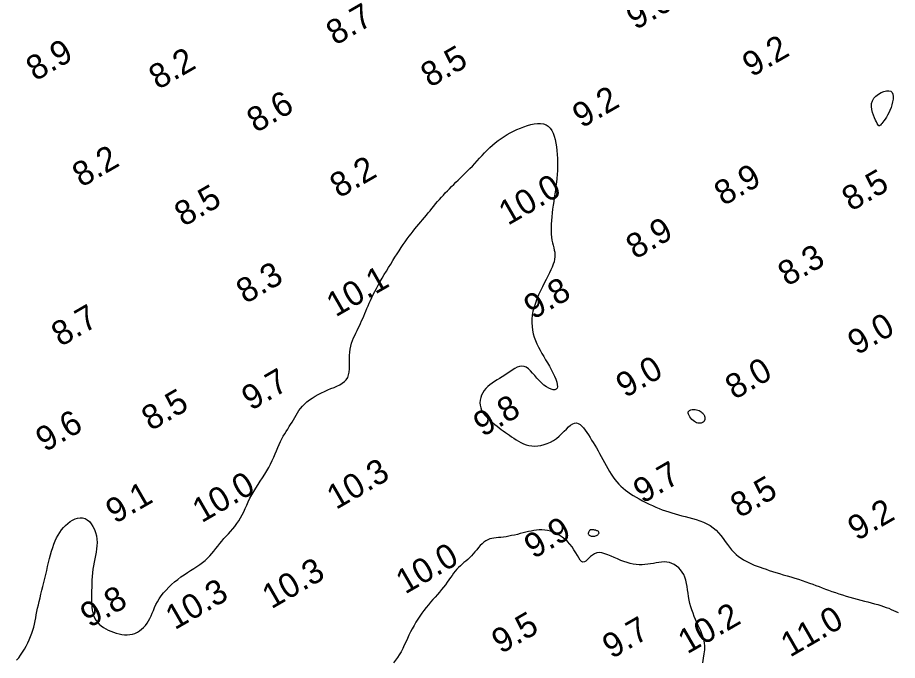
# Model space of a CAD drawing. Extents: x 3024098 to 3056816, y 418252 to 509144.
# Drawn here: x 3033432.5 to 3033611.9, y 418654.6 to 418785.7 of the extents above; entities that cross this region are included whole.
import ezdxf

# ---------------------------------------------------------------- set-up
doc = ezdxf.new("R2010")
doc.units = 0
doc.layers.add('V-CHAN-CONT-EL10', color=7, linetype='Continuous')
doc.layers.add('V-TOPO-SOUN-0911', color=7, linetype='Continuous')

msp = doc.modelspace()

# ---------------------------------------------------------------- linework, layer by layer
at = {"layer": 'V-CHAN-CONT-EL10'}
for points in [[(3033607.11, 418769.21), (3033607.53, 418769.67), (3033608.03, 418770.07), (3033608.57, 418770.39), (3033609.13, 418770.62), (3033609.67, 418770.75), (3033610.15, 418770.76), (3033610.54, 418770.65), (3033610.81, 418770.4), (3033610.97, 418770.04), (3033611.04, 418769.58), (3033611.02, 418769.06), (3033610.93, 418768.49), (3033610.79, 418767.9), (3033610.6, 418767.31), (3033610.38, 418766.75), (3033610.14, 418766.23), (3033609.9, 418765.76), (3033609.65, 418765.34), (3033609.4, 418764.96), (3033609.16, 418764.63), (3033608.94, 418764.34), (3033608.74, 418764.1), (3033608.57, 418763.91), (3033608.44, 418763.75), (3033608.32, 418763.65), (3033608.23, 418763.6), (3033608.14, 418763.62), (3033608.04, 418763.7), (3033607.93, 418763.85), (3033607.8, 418764.08), (3033607.64, 418764.39), (3033607.43, 418764.79), (3033607.21, 418765.26), (3033606.99, 418765.79), (3033606.8, 418766.35), (3033606.66, 418766.94), (3033606.6, 418767.54), (3033606.64, 418768.13), (3033606.81, 418768.69)], [(3033570.25, 418703.53), (3033570.01, 418703.76), (3033569.78, 418704.02), (3033569.57, 418704.29), (3033569.41, 418704.56), (3033569.29, 418704.83), (3033569.23, 418705.07), (3033569.25, 418705.29), (3033569.36, 418705.46), (3033569.53, 418705.6), (3033569.76, 418705.69), (3033570.03, 418705.76), (3033570.33, 418705.78), (3033570.63, 418705.78), (3033570.94, 418705.74), (3033571.22, 418705.68), (3033571.48, 418705.59), (3033571.7, 418705.47), (3033571.89, 418705.34), (3033572.05, 418705.2), (3033572.19, 418705.05), (3033572.31, 418704.9), (3033572.4, 418704.75), (3033572.48, 418704.61), (3033572.54, 418704.48), (3033572.58, 418704.36), (3033572.62, 418704.26), (3033572.64, 418704.16), (3033572.65, 418704.07), (3033572.66, 418704), (3033572.66, 418703.93), (3033572.66, 418703.87), (3033572.65, 418703.82), (3033572.64, 418703.77), (3033572.63, 418703.73), (3033572.62, 418703.69), (3033572.6, 418703.65), (3033572.58, 418703.61), (3033572.56, 418703.57), (3033572.54, 418703.52), (3033572.51, 418703.47), (3033572.47, 418703.41), (3033572.43, 418703.35), (3033572.37, 418703.29), (3033572.3, 418703.23), (3033572.22, 418703.17), (3033572.13, 418703.11), (3033572.02, 418703.06), (3033571.88, 418703.02), (3033571.73, 418702.99), (3033571.56, 418702.97), (3033571.38, 418702.98), (3033571.18, 418703.02), (3033570.96, 418703.08), (3033570.74, 418703.19), (3033570.5, 418703.34)], [(3033550.18, 418679.98), (3033550.35, 418680.02), (3033550.52, 418680.09), (3033550.66, 418680.17), (3033550.79, 418680.25), (3033550.9, 418680.35), (3033550.98, 418680.44), (3033551.03, 418680.54), (3033551.05, 418680.63), (3033551.03, 418680.72), (3033550.99, 418680.81), (3033550.93, 418680.89), (3033550.85, 418680.96), (3033550.74, 418681.03), (3033550.63, 418681.08), (3033550.5, 418681.13), (3033550.37, 418681.17), (3033550.24, 418681.2), (3033550.1, 418681.22), (3033549.97, 418681.23), (3033549.84, 418681.24), (3033549.72, 418681.25), (3033549.61, 418681.26), (3033549.52, 418681.26), (3033549.45, 418681.26), (3033549.39, 418681.26), (3033549.34, 418681.26), (3033549.3, 418681.25), (3033549.26, 418681.23), (3033549.23, 418681.21), (3033549.19, 418681.17), (3033549.14, 418681.11), (3033549.09, 418681.05), (3033549.03, 418680.97), (3033548.97, 418680.88), (3033548.92, 418680.78), (3033548.89, 418680.67), (3033548.87, 418680.57), (3033548.87, 418680.46), (3033548.9, 418680.36), (3033548.97, 418680.27), (3033549.06, 418680.18), (3033549.18, 418680.1), (3033549.33, 418680.04), (3033549.48, 418679.99), (3033549.65, 418679.96), (3033549.83, 418679.94), (3033550.01, 418679.95)]]:
    msp.add_lwpolyline(points, close=True, dxfattribs=at)
for points in [[(3033432.29, 418654.7), (3033432.71, 418655.2), (3033433.11, 418655.74), (3033433.5, 418656.33), (3033433.88, 418656.93), (3033434.23, 418657.57), (3033434.57, 418658.21), (3033434.88, 418658.87), (3033435.15, 418659.52), (3033435.39, 418660.17), (3033435.6, 418660.81), (3033435.78, 418661.44), (3033435.93, 418662.06), (3033436.06, 418662.69), (3033436.19, 418663.32), (3033436.31, 418663.95), (3033436.44, 418664.61), (3033436.57, 418665.28), (3033436.72, 418665.97), (3033436.89, 418666.68), (3033437.06, 418667.42), (3033437.25, 418668.17), (3033437.44, 418668.94), (3033437.64, 418669.72), (3033437.84, 418670.52), (3033438.04, 418671.33), (3033438.23, 418672.15), (3033438.42, 418672.97), (3033438.61, 418673.79), (3033438.81, 418674.6), (3033439.01, 418675.4), (3033439.21, 418676.18), (3033439.43, 418676.94), (3033439.66, 418677.66), (3033439.9, 418678.35), (3033440.17, 418679), (3033440.45, 418679.61), (3033440.75, 418680.19), (3033441.08, 418680.74), (3033441.44, 418681.25), (3033441.83, 418681.72), (3033442.25, 418682.17), (3033442.71, 418682.58), (3033443.19, 418682.94), (3033443.69, 418683.25), (3033444.21, 418683.49), (3033444.73, 418683.66), (3033445.25, 418683.73), (3033445.75, 418683.71), (3033446.24, 418683.57), (3033446.69, 418683.31), (3033447.12, 418682.94), (3033447.5, 418682.48), (3033447.85, 418681.94), (3033448.14, 418681.35), (3033448.37, 418680.71), (3033448.55, 418680.05), (3033448.66, 418679.37), (3033448.69, 418678.7), (3033448.67, 418678.03), (3033448.6, 418677.36), (3033448.5, 418676.7), (3033448.37, 418676.02), (3033448.23, 418675.34), (3033448.09, 418674.65), (3033447.96, 418673.95), (3033447.86, 418673.23), (3033447.78, 418672.51), (3033447.71, 418671.77), (3033447.66, 418671.03), (3033447.63, 418670.29), (3033447.61, 418669.56), (3033447.59, 418668.84), (3033447.58, 418668.13), (3033447.58, 418667.44), (3033447.58, 418666.76), (3033447.6, 418666.11), (3033447.65, 418665.49), (3033447.72, 418664.89), (3033447.83, 418664.33), (3033447.99, 418663.79), (3033448.2, 418663.3), (3033448.47, 418662.84), (3033448.78, 418662.43), (3033449.15, 418662.04), (3033449.56, 418661.7), (3033450.01, 418661.38), (3033450.49, 418661.09), (3033450.99, 418660.83), (3033451.52, 418660.59), (3033452.06, 418660.38), (3033452.62, 418660.2), (3033453.18, 418660.05), (3033453.74, 418659.94), (3033454.31, 418659.88), (3033454.86, 418659.86), (3033455.4, 418659.9), (3033455.93, 418660), (3033456.43, 418660.16), (3033456.91, 418660.39), (3033457.36, 418660.66), (3033457.79, 418660.99), (3033458.19, 418661.36), (3033458.56, 418661.78), (3033458.9, 418662.23), (3033459.2, 418662.71), (3033459.46, 418663.21), (3033459.71, 418663.74), (3033459.94, 418664.29), (3033460.18, 418664.85), (3033460.42, 418665.43), (3033460.69, 418666.02), (3033461, 418666.61), (3033461.36, 418667.21), (3033461.77, 418667.8), (3033462.24, 418668.4), (3033462.76, 418668.98), (3033463.31, 418669.55), (3033463.9, 418670.11), (3033464.52, 418670.65), (3033465.15, 418671.16), (3033465.81, 418671.65), (3033466.46, 418672.1), (3033467.12, 418672.54), (3033467.77, 418672.95), (3033468.41, 418673.36), (3033469.03, 418673.76), (3033469.63, 418674.17), (3033470.2, 418674.58), (3033470.73, 418675.02), (3033471.23, 418675.47), (3033471.69, 418675.95), (3033472.12, 418676.44), (3033472.53, 418676.94), (3033472.94, 418677.45), (3033473.33, 418677.96), (3033473.74, 418678.47), (3033474.15, 418678.98), (3033474.58, 418679.47), (3033475.03, 418679.96), (3033475.48, 418680.45), (3033475.93, 418680.95), (3033476.37, 418681.45), (3033476.8, 418681.97), (3033477.21, 418682.52), (3033477.6, 418683.08), (3033477.95, 418683.68), (3033478.28, 418684.3), (3033478.6, 418684.95), (3033478.91, 418685.61), (3033479.22, 418686.29), (3033479.54, 418686.98), (3033479.88, 418687.68), (3033480.25, 418688.38), (3033480.65, 418689.08), (3033481.08, 418689.78), (3033481.53, 418690.48), (3033481.98, 418691.18), (3033482.44, 418691.88), (3033482.89, 418692.58), (3033483.31, 418693.27), (3033483.71, 418693.97), (3033484.07, 418694.67), (3033484.4, 418695.36), (3033484.71, 418696.05), (3033484.99, 418696.72), (3033485.27, 418697.38), (3033485.54, 418698.02), (3033485.81, 418698.64), (3033486.08, 418699.23), (3033486.37, 418699.79), (3033486.66, 418700.32), (3033486.96, 418700.84), (3033487.27, 418701.33), (3033487.57, 418701.81), (3033487.87, 418702.29), (3033488.17, 418702.75), (3033488.45, 418703.22), (3033488.73, 418703.69), (3033489, 418704.16), (3033489.28, 418704.63), (3033489.56, 418705.1), (3033489.87, 418705.56), (3033490.21, 418706.02), (3033490.59, 418706.46), (3033491.02, 418706.9), (3033491.49, 418707.32), (3033492.02, 418707.73), (3033492.58, 418708.11), (3033493.18, 418708.49), (3033493.8, 418708.84), (3033494.44, 418709.17), (3033495.09, 418709.48), (3033495.74, 418709.77), (3033496.39, 418710.04), (3033497.02, 418710.3), (3033497.62, 418710.56), (3033498.19, 418710.83), (3033498.7, 418711.13), (3033499.15, 418711.46), (3033499.52, 418711.85), (3033499.81, 418712.31), (3033500, 418712.84), (3033500.12, 418713.42), (3033500.18, 418714.06), (3033500.19, 418714.74), (3033500.18, 418715.43), (3033500.17, 418716.13), (3033500.17, 418716.82), (3033500.21, 418717.48), (3033500.3, 418718.11), (3033500.43, 418718.71), (3033500.59, 418719.28), (3033500.79, 418719.83), (3033501.01, 418720.36), (3033501.25, 418720.87), (3033501.49, 418721.37), (3033501.73, 418721.86), (3033501.97, 418722.35), (3033502.2, 418722.84), (3033502.42, 418723.33), (3033502.64, 418723.83), (3033502.86, 418724.32), (3033503.08, 418724.82), (3033503.29, 418725.33), (3033503.51, 418725.84), (3033503.73, 418726.37), (3033503.96, 418726.91), (3033504.21, 418727.45), (3033504.46, 418728.02), (3033504.73, 418728.6), (3033505.01, 418729.2), (3033505.33, 418729.83), (3033505.66, 418730.48), (3033506.03, 418731.15), (3033506.42, 418731.85), (3033506.83, 418732.56), (3033507.25, 418733.28), (3033507.69, 418734), (3033508.13, 418734.72), (3033508.57, 418735.44), (3033509.01, 418736.14), (3033509.44, 418736.83), (3033509.87, 418737.5), (3033510.29, 418738.15), (3033510.7, 418738.78), (3033511.11, 418739.39), (3033511.52, 418739.98), (3033511.92, 418740.55), (3033512.33, 418741.1), (3033512.73, 418741.62), (3033513.13, 418742.12), (3033513.52, 418742.61), (3033513.92, 418743.08), (3033514.31, 418743.55), (3033514.7, 418744.01), (3033515.09, 418744.46), (3033515.47, 418744.92), (3033515.85, 418745.38), (3033516.23, 418745.84), (3033516.61, 418746.3), (3033516.98, 418746.77), (3033517.36, 418747.23), (3033517.74, 418747.69), (3033518.12, 418748.15), (3033518.51, 418748.6), (3033518.91, 418749.05), (3033519.31, 418749.49), (3033519.71, 418749.92), (3033520.13, 418750.35), (3033520.55, 418750.79), (3033520.98, 418751.22), (3033521.42, 418751.66), (3033521.87, 418752.1), (3033522.33, 418752.55), (3033522.8, 418753), (3033523.27, 418753.46), (3033523.75, 418753.93), (3033524.24, 418754.41), (3033524.73, 418754.9), (3033525.22, 418755.41), (3033525.72, 418755.93), (3033526.21, 418756.46), (3033526.71, 418757), (3033527.22, 418757.55), (3033527.73, 418758.1), (3033528.25, 418758.64), (3033528.79, 418759.16), (3033529.33, 418759.67), (3033529.89, 418760.16), (3033530.47, 418760.62), (3033531.07, 418761.05), (3033531.68, 418761.46), (3033532.31, 418761.84), (3033532.96, 418762.2), (3033533.63, 418762.54), (3033534.31, 418762.85), (3033535.01, 418763.14), (3033535.72, 418763.42), (3033536.44, 418763.66), (3033537.15, 418763.86), (3033537.84, 418764), (3033538.51, 418764.09), (3033539.14, 418764.09), (3033539.73, 418764), (3033540.25, 418763.82), (3033540.7, 418763.53), (3033541.09, 418763.14), (3033541.43, 418762.66), (3033541.7, 418762.1), (3033541.93, 418761.48), (3033542.12, 418760.8), (3033542.27, 418760.08), (3033542.38, 418759.33), (3033542.47, 418758.55), (3033542.54, 418757.77), (3033542.58, 418756.96), (3033542.59, 418756.15), (3033542.59, 418755.33), (3033542.56, 418754.52), (3033542.51, 418753.7), (3033542.45, 418752.89), (3033542.36, 418752.09), (3033542.27, 418751.29), (3033542.16, 418750.5), (3033542.04, 418749.72), (3033541.93, 418748.94), (3033541.81, 418748.17), (3033541.69, 418747.4), (3033541.59, 418746.62), (3033541.49, 418745.85), (3033541.41, 418745.08), (3033541.35, 418744.32), (3033541.3, 418743.58), (3033541.28, 418742.85), (3033541.28, 418742.16), (3033541.31, 418741.5), (3033541.37, 418740.88), (3033541.46, 418740.3), (3033541.58, 418739.76), (3033541.7, 418739.25), (3033541.83, 418738.76), (3033541.94, 418738.28), (3033542.02, 418737.82), (3033542.06, 418737.35), (3033542.06, 418736.88), (3033542, 418736.4), (3033541.88, 418735.9), (3033541.71, 418735.38), (3033541.5, 418734.83), (3033541.24, 418734.25), (3033540.94, 418733.64), (3033540.62, 418732.99), (3033540.26, 418732.3), (3033539.88, 418731.56), (3033539.5, 418730.79), (3033539.11, 418729.99), (3033538.73, 418729.17), (3033538.39, 418728.33), (3033538.07, 418727.49), (3033537.8, 418726.65), (3033537.59, 418725.82), (3033537.45, 418725.01), (3033537.37, 418724.22), (3033537.36, 418723.45), (3033537.4, 418722.69), (3033537.5, 418721.95), (3033537.65, 418721.23), (3033537.85, 418720.53), (3033538.09, 418719.84), (3033538.37, 418719.17), (3033538.69, 418718.51), (3033539.03, 418717.86), (3033539.39, 418717.22), (3033539.77, 418716.58), (3033540.16, 418715.93), (3033540.54, 418715.27), (3033540.93, 418714.6), (3033541.3, 418713.92), (3033541.65, 418713.23), (3033541.96, 418712.57), (3033542.22, 418711.94), (3033542.42, 418711.36), (3033542.54, 418710.85), (3033542.57, 418710.42), (3033542.5, 418710.1), (3033542.32, 418709.9), (3033542.05, 418709.81), (3033541.69, 418709.82), (3033541.27, 418709.93), (3033540.81, 418710.13), (3033540.31, 418710.41), (3033539.81, 418710.77), (3033539.31, 418711.19), (3033538.84, 418711.67), (3033538.38, 418712.19), (3033537.94, 418712.71), (3033537.51, 418713.22), (3033537.08, 418713.68), (3033536.65, 418714.08), (3033536.22, 418714.39), (3033535.78, 418714.57), (3033535.32, 418714.63), (3033534.85, 418714.56), (3033534.37, 418714.39), (3033533.87, 418714.14), (3033533.37, 418713.83), (3033532.86, 418713.49), (3033532.34, 418713.13), (3033531.82, 418712.77), (3033531.29, 418712.43), (3033530.77, 418712.11), (3033530.25, 418711.8), (3033529.74, 418711.49), (3033529.26, 418711.17), (3033528.8, 418710.84), (3033528.38, 418710.48), (3033527.99, 418710.09), (3033527.65, 418709.66), (3033527.35, 418709.2), (3033527.12, 418708.72), (3033526.94, 418708.21), (3033526.82, 418707.7), (3033526.78, 418707.17), (3033526.81, 418706.66), (3033526.92, 418706.15), (3033527.12, 418705.66), (3033527.39, 418705.18), (3033527.71, 418704.72), (3033528.09, 418704.28), (3033528.51, 418703.86), (3033528.95, 418703.46), (3033529.4, 418703.08), (3033529.84, 418702.71), (3033530.28, 418702.37), (3033530.71, 418702.04), (3033531.13, 418701.73), (3033531.54, 418701.42), (3033531.96, 418701.12), (3033532.38, 418700.83), (3033532.8, 418700.53), (3033533.24, 418700.23), (3033533.68, 418699.92), (3033534.14, 418699.62), (3033534.62, 418699.33), (3033535.12, 418699.05), (3033535.63, 418698.81), (3033536.17, 418698.61), (3033536.73, 418698.46), (3033537.32, 418698.36), (3033537.93, 418698.33), (3033538.57, 418698.37), (3033539.21, 418698.47), (3033539.86, 418698.64), (3033540.51, 418698.87), (3033541.14, 418699.15), (3033541.76, 418699.5), (3033542.35, 418699.9), (3033542.91, 418700.36), (3033543.43, 418700.85), (3033543.93, 418701.34), (3033544.4, 418701.81), (3033544.85, 418702.24), (3033545.27, 418702.61), (3033545.69, 418702.88), (3033546.08, 418703.03), (3033546.46, 418703.04), (3033546.83, 418702.93), (3033547.19, 418702.72), (3033547.55, 418702.41), (3033547.89, 418702.02), (3033548.23, 418701.58), (3033548.57, 418701.1), (3033548.9, 418700.59), (3033549.23, 418700.08), (3033549.55, 418699.56), (3033549.88, 418699.03), (3033550.2, 418698.49), (3033550.52, 418697.94), (3033550.85, 418697.37), (3033551.17, 418696.8), (3033551.5, 418696.21), (3033551.83, 418695.6), (3033552.16, 418694.99), (3033552.5, 418694.37), (3033552.84, 418693.76), (3033553.19, 418693.16), (3033553.55, 418692.58), (3033553.92, 418692.02), (3033554.3, 418691.5), (3033554.69, 418691.02), (3033555.09, 418690.56), (3033555.51, 418690.14), (3033555.96, 418689.74), (3033556.42, 418689.36), (3033556.92, 418688.99), (3033557.45, 418688.63), (3033558.01, 418688.27), (3033558.61, 418687.91), (3033559.24, 418687.55), (3033559.9, 418687.2), (3033560.57, 418686.85), (3033561.25, 418686.52), (3033561.94, 418686.2), (3033562.63, 418685.9), (3033563.3, 418685.62), (3033563.96, 418685.36), (3033564.62, 418685.12), (3033565.26, 418684.9), (3033565.91, 418684.7), (3033566.56, 418684.5), (3033567.23, 418684.32), (3033567.91, 418684.13), (3033568.61, 418683.95), (3033569.34, 418683.76), (3033570.09, 418683.56), (3033570.85, 418683.35), (3033571.6, 418683.1), (3033572.33, 418682.82), (3033573.04, 418682.5), (3033573.72, 418682.13), (3033574.34, 418681.7), (3033574.91, 418681.22), (3033575.44, 418680.67), (3033575.92, 418680.1), (3033576.37, 418679.5), (3033576.8, 418678.9), (3033577.23, 418678.3), (3033577.65, 418677.72), (3033578.09, 418677.19), (3033578.54, 418676.7), (3033579.02, 418676.25), (3033579.51, 418675.85), (3033580.01, 418675.49), (3033580.53, 418675.16), (3033581.06, 418674.86), (3033581.61, 418674.58), (3033582.16, 418674.32), (3033582.72, 418674.08), (3033583.3, 418673.85), (3033583.88, 418673.63), (3033584.49, 418673.42), (3033585.11, 418673.21), (3033585.76, 418673), (3033586.43, 418672.79), (3033587.14, 418672.57), (3033587.87, 418672.35), (3033588.63, 418672.12), (3033589.41, 418671.89), (3033590.19, 418671.65), (3033590.97, 418671.41), (3033591.75, 418671.17), (3033592.5, 418670.92), (3033593.24, 418670.67), (3033593.94, 418670.42), (3033594.62, 418670.17), (3033595.27, 418669.93), (3033595.92, 418669.68), (3033596.56, 418669.43), (3033597.21, 418669.19), (3033597.87, 418668.94), (3033598.55, 418668.7), (3033599.25, 418668.46), (3033599.97, 418668.22), (3033600.71, 418667.99), (3033601.46, 418667.76), (3033602.22, 418667.54), (3033602.97, 418667.32), (3033603.72, 418667.12), (3033604.46, 418666.92), (3033605.19, 418666.73), (3033605.9, 418666.55), (3033606.58, 418666.37), (3033607.25, 418666.2), (3033607.89, 418666.02), (3033608.5, 418665.85), (3033609.08, 418665.66), (3033609.63, 418665.46), (3033610.15, 418665.26), (3033610.65, 418665.04), (3033611.13, 418664.83), (3033611.6, 418664.61), (3033612.07, 418664.39)], [(3033572.19, 418654.17), (3033572.39, 418655.09), (3033572.52, 418655.96), (3033572.6, 418656.79), (3033572.6, 418657.54), (3033572.53, 418658.23), (3033572.41, 418658.88), (3033572.23, 418659.49), (3033572.02, 418660.08), (3033571.79, 418660.65), (3033571.53, 418661.22), (3033571.26, 418661.79), (3033570.99, 418662.39), (3033570.73, 418662.99), (3033570.47, 418663.62), (3033570.23, 418664.26), (3033570, 418664.92), (3033569.79, 418665.58), (3033569.6, 418666.26), (3033569.44, 418666.95), (3033569.31, 418667.64), (3033569.2, 418668.33), (3033569.1, 418669.02), (3033569, 418669.69), (3033568.88, 418670.35), (3033568.74, 418670.98), (3033568.55, 418671.58), (3033568.32, 418672.14), (3033568.03, 418672.65), (3033567.69, 418673.11), (3033567.3, 418673.52), (3033566.87, 418673.88), (3033566.4, 418674.17), (3033565.91, 418674.41), (3033565.4, 418674.58), (3033564.87, 418674.68), (3033564.34, 418674.72), (3033563.8, 418674.7), (3033563.25, 418674.63), (3033562.7, 418674.54), (3033562.14, 418674.43), (3033561.57, 418674.32), (3033560.99, 418674.23), (3033560.41, 418674.16), (3033559.82, 418674.13), (3033559.23, 418674.14), (3033558.62, 418674.19), (3033558.01, 418674.28), (3033557.39, 418674.41), (3033556.76, 418674.58), (3033556.12, 418674.79), (3033555.47, 418675.04), (3033554.82, 418675.32), (3033554.16, 418675.62), (3033553.51, 418675.91), (3033552.87, 418676.18), (3033552.25, 418676.4), (3033551.66, 418676.55), (3033551.11, 418676.61), (3033550.59, 418676.57), (3033550.13, 418676.39), (3033549.71, 418676.12), (3033549.32, 418675.8), (3033548.97, 418675.46), (3033548.65, 418675.14), (3033548.35, 418674.88), (3033548.06, 418674.72), (3033547.78, 418674.69), (3033547.5, 418674.83), (3033547.23, 418675.11), (3033546.94, 418675.52), (3033546.64, 418676.01), (3033546.31, 418676.57), (3033545.95, 418677.16), (3033545.55, 418677.76), (3033545.11, 418678.34), (3033544.63, 418678.87), (3033544.1, 418679.36), (3033543.54, 418679.79), (3033542.95, 418680.17), (3033542.35, 418680.49), (3033541.75, 418680.76), (3033541.14, 418680.97), (3033540.55, 418681.12), (3033539.97, 418681.21), (3033539.41, 418681.25), (3033538.86, 418681.25), (3033538.32, 418681.2), (3033537.78, 418681.12), (3033537.24, 418681.02), (3033536.69, 418680.9), (3033536.14, 418680.76), (3033535.57, 418680.62), (3033534.99, 418680.48), (3033534.41, 418680.34), (3033533.82, 418680.2), (3033533.24, 418680.07), (3033532.67, 418679.96), (3033532.12, 418679.86), (3033531.58, 418679.78), (3033531.06, 418679.73), (3033530.56, 418679.68), (3033530.09, 418679.64), (3033529.63, 418679.59), (3033529.19, 418679.52), (3033528.77, 418679.41), (3033528.36, 418679.25), (3033527.96, 418679.04), (3033527.58, 418678.76), (3033527.21, 418678.42), (3033526.84, 418678.05), (3033526.48, 418677.64), (3033526.12, 418677.21), (3033525.76, 418676.78), (3033525.4, 418676.35), (3033525.03, 418675.95), (3033524.66, 418675.58), (3033524.28, 418675.23), (3033523.9, 418674.9), (3033523.52, 418674.58), (3033523.15, 418674.26), (3033522.78, 418673.93), (3033522.42, 418673.59), (3033522.07, 418673.23), (3033521.74, 418672.84), (3033521.41, 418672.42), (3033521.09, 418671.98), (3033520.77, 418671.52), (3033520.44, 418671.04), (3033520.1, 418670.56), (3033519.74, 418670.06), (3033519.36, 418669.57), (3033518.96, 418669.07), (3033518.54, 418668.57), (3033518.1, 418668.06), (3033517.65, 418667.55), (3033517.19, 418667.03), (3033516.72, 418666.51), (3033516.26, 418665.96), (3033515.81, 418665.41), (3033515.36, 418664.84), (3033514.93, 418664.25), (3033514.51, 418663.65), (3033514.1, 418663.04), (3033513.71, 418662.41), (3033513.33, 418661.77), (3033512.97, 418661.11), (3033512.62, 418660.44), (3033512.29, 418659.76), (3033511.97, 418659.08), (3033511.66, 418658.39), (3033511.35, 418657.72), (3033511.02, 418657.05), (3033510.69, 418656.41), (3033510.33, 418655.79), (3033509.96, 418655.21), (3033509.55, 418654.67), (3033509.12, 418654.15)]]:
    msp.add_lwpolyline(points, dxfattribs=at)

# ---------------------------------------------------------------- texts
at = {"layer": 'V-TOPO-SOUN-0911'}
for s, p in [('9.0', (3033558.5, 418783.05)), ('8.7', (3033497.3, 418779.9)), ('8.9', (3033436.11, 418772.62)), ('9.2', (3033582.17, 418773.44)), ('8.2', (3033461.14, 418770.88)), ('8.5', (3033516.58, 418771.31)), ('8.6', (3033481.12, 418762.09)), ('9.2', (3033547.53, 418763.04)), ('8.2', (3033445.53, 418750.97)), ('8.2', (3033498.05, 418748.77)), ('8.9', (3033576.43, 418747.19)), ('8.5', (3033602.47, 418746.08)), ('10.0 ', (3033532.48, 418743.21)), ('8.5', (3033466.35, 418742.96)), ('8.9', (3033558.45, 418736.3)), ('8.3', (3033589.42, 418730.79)), ('8.3', (3033478.96, 418727.24)), ('10.1 ', (3033497.35, 418724.53)), ('9.8', (3033537.62, 418724.03)), ('8.7', (3033441.26, 418718.49)), ('9.0', (3033603.65, 418716.78)), ('9.0', (3033556.4, 418708.05)), ('8.0', (3033578.68, 418707.69)), ('9.7', (3033480.07, 418705.46)), ('8.5', (3033459.66, 418701.33)), ('9.8', (3033527.32, 418700.11)), ('9.6', (3033438.08, 418697.03)), ('10.3 ', (3033497.43, 418685.28)), ('9.7', (3033559.93, 418686.53)), ('10.0 ', (3033470.02, 418682.58)), ('8.5', (3033579.73, 418683.58)), ('9.1', (3033452.36, 418682.41)), ('9.2', (3033603.66, 418678.92)), ('9.9', (3033537.68, 418675.24)), ('10.0 ', (3033511.52, 418668.05)), ('10.3 ', (3033484.24, 418665.03)), ('9.8', (3033447.17, 418661.2)), ('10.3 ', (3033464.55, 418660.77)), ('10.2 ', (3033569.05, 418655.85)), ('9.5', (3033531.05, 418655.89)), ('11.0 ', (3033590, 418655.19)), ('9.7', (3033553.63, 418654.87))]:
    msp.add_text(s, height=5, rotation=30, dxfattribs=at).set_placement(p)

doc.saveas('drawing.dxf')
